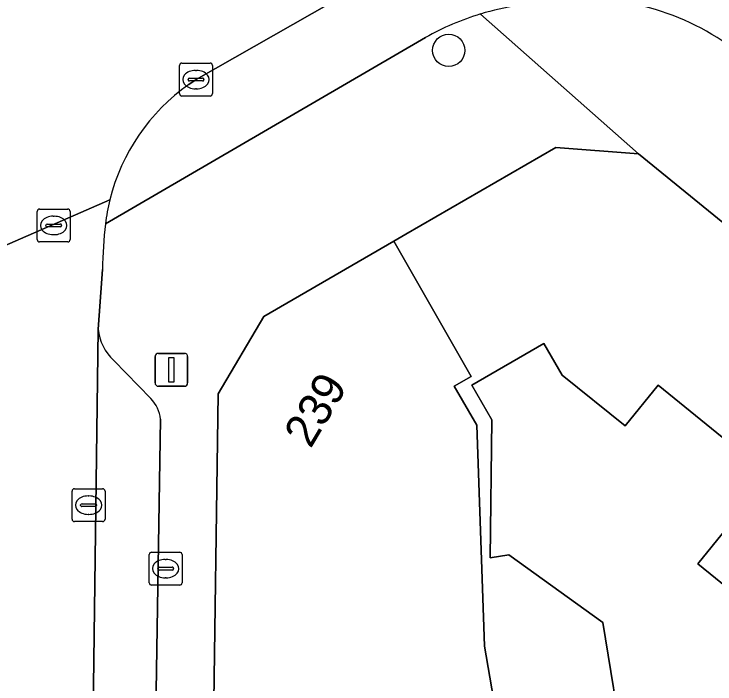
# Model space of a CAD drawing. Extents: x 159217 to 160349, y 381246 to 382172.
# Drawn here: x 160228.93 to 160250.22, y 381986.33 to 382006.69 of the extents above; entities that cross this region are included whole.
import ezdxf

# ---------------------------------------------------------------- set-up
doc = ezdxf.new("R2010")
doc.units = 0
for name, color, linetype in [('IMGEO_Boom', 7, 'Continuous'), ('IMGEO_Brandkraan', 7, 'Continuous'), ('IMGEO_Erf', 7, 'Continuous'), ('IMGEO_Groenvoorziening', 7, 'Continuous'), ('IMGEO_Kolk', 7, 'Continuous'), ('IMGEO_Lichtmast', 7, 'Continuous'), ('IMGEO_Pand', 7, 'Continuous'), ('IMGEO_Pand_nummerreeks', 7, 'Continuous'), ('IMGEO_Parkeervlak_open', 7, 'Continuous'), ('IMGEO_Rijbaan_lokaal_open', 7, 'Continuous'), ('IMGEO_Rioolput', 7, 'Continuous'), ('IMGEO_Voetpad_open', 7, 'Continuous')]:
    doc.layers.add(name, color=color, linetype=linetype)

msp = doc.modelspace()

# ---------------------------------------------------------------- linework, layer by layer
at = {"layer": 'IMGEO_Boom'}
msp.add_circle((160242.131, 382005.588), 0.489, dxfattribs=at)
at = {"layer": 'IMGEO_Brandkraan'}
for p, q in [((160233.11, 381990.339), (160233.962, 381990.339)), ((160233.035, 381989.413), (160233.035, 381990.265)), ((160233.523, 381990.119), (160233.548, 381990.119)), ((160234.036, 381990.265), (160234.036, 381989.413)), ((160233.337, 381989.882), (160233.735, 381989.882)), ((160233.294, 381989.833), (160233.294, 381989.845)), ((160233.732, 381989.796), (160233.334, 381989.796)), ((160233.778, 381989.845), (160233.778, 381989.833)), ((160233.546, 381989.559), (160233.521, 381989.559)), ((160233.962, 381989.339), (160233.11, 381989.339))]:
    msp.add_line(p, q, dxfattribs=at)
for points in [[(160233.11, 381990.339), (160233.962, 381990.339)], [(160233.035, 381989.413), (160233.035, 381990.265)], [(160234.036, 381990.265), (160234.036, 381989.413)], [(160233.962, 381989.339), (160233.11, 381989.339)]]:
    msp.add_lwpolyline(points, dxfattribs=at)
for centre, radius, start, end in [((160233.112, 381990.263), 0.0765, 91.552, 178.448), ((160233.112, 381990.263), 0.0765, 91.552, 178.448), ((160233.96, 381990.263), 0.0765, 1.552, 88.448), ((160233.96, 381990.263), 0.0765, 1.552, 88.448), ((160233.334, 381989.842), 0.0403, 85.8775, 175.7526), ((160233.739, 381989.844), 0.0386, 1.7309, 96.639), ((160233.331, 381989.832), 0.0366, 178.938, 274.7102), ((160233.735, 381989.839), 0.043, 264.8664, 352.4533), ((160233.112, 381989.415), 0.0765, 181.552, 268.448), ((160233.112, 381989.415), 0.0765, 181.552, 268.448), ((160233.96, 381989.415), 0.0765, 271.552, 358.448), ((160233.96, 381989.415), 0.0765, 271.552, 358.448)]:
    msp.add_arc(centre, radius, start, end, dxfattribs=at)
for centre, major_axis, ratio, start_param, end_param in [((160233.522, 381989.839), (-0.387, 0.002), 0.722429, 4.712389, 7.853982), ((160233.547, 381989.839), (-0.39, 0.002), 0.717154, 1.570796, 4.712389)]:
    msp.add_ellipse(centre, major_axis=major_axis, ratio=ratio, start_param=start_param, end_param=end_param, dxfattribs=at)
at = {"layer": 'IMGEO_Erf'}
msp.add_lwpolyline([(160255.769, 381985.431), (160255.664, 381986.496), (160255.442, 381986.411), (160254.523, 381986.061), (160249.692, 381989.989), (160251.873, 381992.668), (160251.085, 381993.308), (160248.491, 381995.417), (160247.485, 381994.174), (160245.571, 381995.723), (160245.018, 381996.676), (160242.837, 381995.41), (160243.444, 381994.365), (160243.389, 381990.167), (160243.957, 381990.26), (160246.813, 381988.206), (160247.473, 381984.168)], dxfattribs=at)
at = {"layer": 'IMGEO_Groenvoorziening'}
for points in [[(160240.337, 382008.053), (160234.457, 382004.7), (160234.236, 382004.55)], [(160231.706, 382000.319), (160241.426, 382005.978)]]:
    msp.add_lwpolyline(points, dxfattribs=at)
for centre, radius, start, end in [((160246.187, 381999.465), 7.69, 47.976, 92.8254), ((160245.503, 381998.72), 8.327, 98.7416, 106.7843), ((160245.53, 381998.68), 8.373, 106.8756, 119.3479), ((160237.761, 381999.57), 6.102, 125.291, 165.9882), ((160238.072, 381999.515), 6.416, 166.1868, 172.802)]:
    msp.add_arc(centre, radius, start, end, dxfattribs=at)
at = {"layer": 'IMGEO_Kolk'}
for p, q in [((160234.031, 382005.2), (160234.883, 382005.2)), ((160233.956, 382004.274), (160233.956, 382005.126)), ((160234.957, 382005.126), (160234.957, 382004.274)), ((160234.444, 382004.98), (160234.469, 382004.98)), ((160234.215, 382004.694), (160234.215, 382004.706)), ((160234.653, 382004.657), (160234.255, 382004.657)), ((160234.258, 382004.743), (160234.656, 382004.743)), ((160234.699, 382004.706), (160234.699, 382004.694)), ((160234.467, 382004.42), (160234.442, 382004.42)), ((160234.883, 382004.2), (160234.031, 382004.2)), ((160230.769, 381992.268), (160231.621, 381992.268)), ((160230.694, 381991.342), (160230.694, 381992.194)), ((160231.182, 381992.048), (160231.207, 381992.048)), ((160231.695, 381992.194), (160231.695, 381991.342)), ((160230.996, 381991.811), (160231.394, 381991.811)), ((160230.953, 381991.762), (160230.953, 381991.774)), ((160231.391, 381991.725), (160230.993, 381991.725)), ((160231.437, 381991.774), (160231.437, 381991.762)), ((160231.205, 381991.488), (160231.18, 381991.488)), ((160231.621, 381991.268), (160230.769, 381991.268))]:
    msp.add_line(p, q, dxfattribs=at)
for points in [[(160234.031, 382005.2), (160234.883, 382005.2)], [(160233.956, 382004.274), (160233.956, 382005.126)], [(160234.957, 382005.126), (160234.957, 382004.274)], [(160234.883, 382004.2), (160234.031, 382004.2)], [(160230.769, 381992.268), (160231.621, 381992.268)], [(160230.694, 381991.342), (160230.694, 381992.194)], [(160231.695, 381992.194), (160231.695, 381991.342)], [(160231.621, 381991.268), (160230.769, 381991.268)]]:
    msp.add_lwpolyline(points, dxfattribs=at)
for centre, radius, start, end in [((160234.033, 382005.124), 0.0765, 91.552, 178.448), ((160234.033, 382005.124), 0.0765, 91.552, 178.448), ((160234.881, 382005.124), 0.0765, 1.552, 88.448), ((160234.881, 382005.124), 0.0765, 1.552, 88.448), ((160234.255, 382004.703), 0.0403, 85.8775, 175.7526), ((160234.252, 382004.693), 0.0366, 178.938, 274.7102), ((160234.656, 382004.7), 0.043, 264.8664, 352.4533), ((160234.66, 382004.705), 0.0386, 1.7309, 96.639), ((160234.033, 382004.276), 0.0765, 181.552, 268.448), ((160234.033, 382004.276), 0.0765, 181.552, 268.448), ((160234.881, 382004.276), 0.0765, 271.552, 358.448), ((160234.881, 382004.276), 0.0765, 271.552, 358.448), ((160230.771, 381992.192), 0.0765, 91.552, 178.448), ((160230.771, 381992.192), 0.0765, 91.552, 178.448), ((160231.619, 381992.192), 0.0765, 1.552, 88.448), ((160231.619, 381992.192), 0.0765, 1.552, 88.448), ((160230.993, 381991.771), 0.0403, 85.8775, 175.7526), ((160231.398, 381991.773), 0.0386, 1.7309, 96.639), ((160230.99, 381991.761), 0.0366, 178.938, 274.7102), ((160231.394, 381991.768), 0.043, 264.8664, 352.4533), ((160230.771, 381991.344), 0.0765, 181.552, 268.448), ((160230.771, 381991.344), 0.0765, 181.552, 268.448), ((160231.619, 381991.344), 0.0765, 271.552, 358.448), ((160231.619, 381991.344), 0.0765, 271.552, 358.448)]:
    msp.add_arc(centre, radius, start, end, dxfattribs=at)
for centre, major_axis, ratio, start_param, end_param in [((160234.443, 382004.7), (-0.387, 0.002), 0.722429, 4.712389, 7.853982), ((160234.468, 382004.7), (-0.39, 0.002), 0.717154, 1.570796, 4.712389), ((160231.181, 381991.768), (-0.387, 0.002), 0.722429, 4.712389, 7.853982), ((160231.206, 381991.768), (-0.39, 0.002), 0.717154, 1.570796, 4.712389)]:
    msp.add_ellipse(centre, major_axis=major_axis, ratio=ratio, start_param=start_param, end_param=end_param, dxfattribs=at)
at = {"layer": 'IMGEO_Lichtmast'}
for p, q in [((160233.213, 381995.481), (160233.213, 381996.281)), ((160233.213, 381996.281), (160233.213, 381995.481)), ((160233.313, 381996.381), (160234.103, 381996.381)), ((160234.103, 381996.381), (160233.313, 381996.381)), ((160234.203, 381996.281), (160234.203, 381995.481)), ((160234.203, 381995.481), (160234.203, 381996.281)), ((160234.103, 381995.381), (160233.313, 381995.381)), ((160233.313, 381995.381), (160234.103, 381995.381))]:
    msp.add_line(p, q, dxfattribs=at)
msp.add_lwpolyline([(160233.633, 381996.256), (160233.783, 381996.256), (160233.783, 381995.506), (160233.633, 381995.506), (160233.633, 381996.256)], dxfattribs=at)
for centre, start, end in [((160233.313, 381996.281), 90, 180), ((160233.313, 381996.281), 90, 180), ((160234.103, 381996.281), 0, 90), ((160234.103, 381996.281), 360, 90), ((160233.313, 381995.481), 180, 270), ((160233.313, 381995.481), 180, 270), ((160234.103, 381995.481), 270, 0), ((160234.103, 381995.481), 270, 0)]:
    msp.add_arc(centre, 0.1, start, end, dxfattribs=at)
at = {"layer": 'IMGEO_Pand'}
for points in [[(160240.467, 381999.787), (160242.815, 381995.681), (160242.301, 381995.382), (160242.988, 381994.199), (160243.22, 381987.487), (160243.38, 381986.546), (160243.884, 381983.581), (160246.643, 381984.032), (160247.473, 381984.168), (160246.813, 381988.206), (160243.957, 381990.26), (160243.389, 381990.167), (160243.444, 381994.365), (160242.837, 381995.41), (160245.018, 381996.676), (160245.571, 381995.723), (160247.485, 381994.174), (160248.491, 381995.417), (160251.085, 381993.308), (160254.269, 381997.246), (160247.893, 382002.442), (160245.382, 382002.64), (160240.833, 382000)], [(160240.467, 381999.787), (160236.518, 381997.496), (160235.125, 381995.155), (160234.98, 381984.377), (160241.533, 381984.29), (160241.708, 381983.226), (160243.884, 381983.581), (160243.38, 381986.546), (160243.22, 381987.487), (160242.988, 381994.199), (160242.301, 381995.382), (160242.815, 381995.681)], [(160263.229, 381989.944), (160255.869, 381995.942), (160252.66, 381992.028), (160251.873, 381992.668), (160249.692, 381989.989), (160254.523, 381986.061), (160255.442, 381986.411), (160255.664, 381986.496), (160255.769, 381985.431), (160257.656, 381983.884), (160259.665, 381986.333), (160260.321, 381986.398)]]:
    msp.add_lwpolyline(points, close=True, dxfattribs=at)
at = {"layer": 'IMGEO_Parkeervlak_open'}
for points in [[(160231.489, 381997.12), (160231.042, 381963.057), (160230.933, 381950.403)], [(160233.084, 381995.004), (160231.963, 381996.168)], [(160232.706, 381953.082), (160233.01, 381971.5), (160233.383, 381994.384)]]:
    msp.add_lwpolyline(points, dxfattribs=at)
for centre, radius, start, end in [((160232.907, 381997.232), 1.423, 184.5187, 228.4187), ((160232.336, 381994.261), 1.055, 6.7001, 44.7921)]:
    msp.add_arc(centre, radius, start, end, dxfattribs=at)
at = {"layer": 'IMGEO_Rijbaan_lokaal_open'}
for points in [[(160234.236, 382004.55), (160234.457, 382004.7), (160240.337, 382008.053)], [(160231.841, 382001.047), (160221.766, 381996.654)], [(160221.766, 381996.654), (160231.841, 382001.047)], [(160229.904, 381924.585), (160230.116, 381931.678), (160230.822, 381946.128), (160230.839, 381946.473), (160230.933, 381950.403), (160231.042, 381963.057), (160231.489, 381997.12), (160231.518, 381997.53), (160231.615, 381998.931)]]:
    msp.add_lwpolyline(points, dxfattribs=at)
for centre, radius, start, end in [((160237.761, 381999.57), 6.102, 125.291, 165.9882), ((160238.072, 381999.515), 6.416, 166.1868, 172.802), ((160246.378, 381998.66), 14.766, 173.5492, 178.9487)]:
    msp.add_arc(centre, radius, start, end, dxfattribs=at)
at = {"layer": 'IMGEO_Rioolput'}
for p, q in [((160229.709, 382000.767), (160230.561, 382000.767)), ((160229.634, 381999.841), (160229.634, 382000.693)), ((160230.122, 382000.547), (160230.147, 382000.547)), ((160230.635, 382000.693), (160230.635, 381999.841)), ((160229.936, 382000.31), (160230.334, 382000.31)), ((160229.893, 382000.261), (160229.893, 382000.273)), ((160230.331, 382000.224), (160229.933, 382000.224)), ((160230.377, 382000.273), (160230.377, 382000.261)), ((160230.145, 381999.987), (160230.12, 381999.987)), ((160230.561, 381999.767), (160229.709, 381999.767))]:
    msp.add_line(p, q, dxfattribs=at)
for points in [[(160229.709, 382000.767), (160230.561, 382000.767)], [(160229.634, 381999.841), (160229.634, 382000.693)], [(160230.635, 382000.693), (160230.635, 381999.841)], [(160230.561, 381999.767), (160229.709, 381999.767)]]:
    msp.add_lwpolyline(points, dxfattribs=at)
for centre, radius, start, end in [((160229.711, 382000.691), 0.0765, 91.552, 178.448), ((160229.711, 382000.691), 0.0765, 91.552, 178.448), ((160230.559, 382000.691), 0.0765, 1.552, 88.448), ((160230.559, 382000.691), 0.0765, 1.552, 88.448), ((160229.933, 382000.27), 0.0403, 85.8775, 175.7526), ((160230.338, 382000.272), 0.0386, 1.7309, 96.639), ((160229.93, 382000.26), 0.0366, 178.938, 274.7102), ((160230.334, 382000.267), 0.043, 264.8664, 352.4533), ((160229.711, 381999.843), 0.0765, 181.552, 268.448), ((160229.711, 381999.843), 0.0765, 181.552, 268.448), ((160230.559, 381999.843), 0.0765, 271.552, 358.448), ((160230.559, 381999.843), 0.0765, 271.552, 358.448)]:
    msp.add_arc(centre, radius, start, end, dxfattribs=at)
for centre, major_axis, ratio, start_param, end_param in [((160230.121, 382000.267), (-0.387, 0.002), 0.722429, 4.712389, 7.853982), ((160230.146, 382000.267), (-0.39, 0.002), 0.717154, 1.570796, 4.712389)]:
    msp.add_ellipse(centre, major_axis=major_axis, ratio=ratio, start_param=start_param, end_param=end_param, dxfattribs=at)
at = {"layer": 'IMGEO_Voetpad_open'}
for points in [[(160234.953, 381981.977), (160234.98, 381984.377), (160235.125, 381995.155), (160236.518, 381997.496), (160240.467, 381999.787), (160240.833, 382000), (160245.382, 382002.64), (160247.893, 382002.442), (160243.099, 382006.692)], [(160243.099, 382006.692), (160247.893, 382002.442), (160254.269, 381997.246), (160255.869, 381995.942), (160263.229, 381989.944), (160264.033, 381989.255), (160268.908, 381985.258)], [(160241.426, 382005.978), (160231.706, 382000.319)], [(160231.615, 381998.931), (160231.518, 381997.53), (160231.489, 381997.12)], [(160231.963, 381996.168), (160233.084, 381995.004)], [(160233.383, 381994.384), (160233.01, 381971.5), (160232.706, 381953.082)]]:
    msp.add_lwpolyline(points, dxfattribs=at)
for centre, radius, start, end in [((160246.187, 381999.465), 7.69, 47.976, 92.8254), ((160245.503, 381998.72), 8.327, 98.7416, 106.7843), ((160245.53, 381998.68), 8.373, 106.8756, 119.3479), ((160246.378, 381998.66), 14.766, 173.5492, 178.9487), ((160232.907, 381997.232), 1.423, 184.5187, 228.4187), ((160232.336, 381994.261), 1.055, 6.7001, 44.7921)]:
    msp.add_arc(centre, radius, start, end, dxfattribs=at)

# ---------------------------------------------------------------- texts
at = {"layer": 'IMGEO_Pand_nummerreeks'}
msp.add_text('239', height=1, rotation=59.2455, dxfattribs=at).set_placement((160237.936, 381993.464))

doc.saveas('drawing.dxf')
